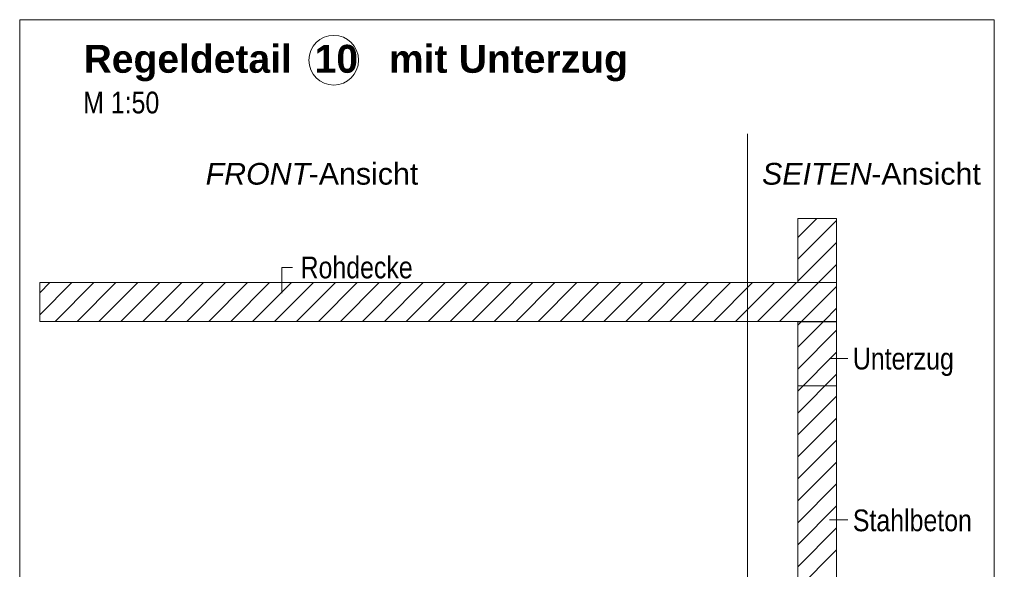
# Model space of a CAD drawing. Extents: x -620 to 300, y 62 to 1162.
# Tile 279 of 322: x 190 to 253, y 885 to 920. Entities that reach past the tile are written whole.
import ezdxf
from ezdxf.lldxf.tags import DXFTag

# ---------------------------------------------------------------- set-up
doc = ezdxf.new("R2010")
doc.units = 0
doc.layers.get('0').update_dxf_attribs({"lineweight": 13})
for name, color, linetype, lineweight, true_color in [('E_Detail_Beschriftung', 7, 'Continuous', 13, 0x009900), ('E_Detail_Wandschraffur', 7, 'Continuous', 5, 0xc0c0c0), ('E_Leerrohr Beschriftung', 1, 'Continuous', 9, 0xff0000)]:
    doc.layers.add(name, color=color, linetype=linetype, lineweight=lineweight, true_color=true_color)
doc.layers.add('E_Detail_Linie_Text_Bem', color=7, linetype='Continuous', lineweight=13)
doc.styles.get("Standard").update_dxf_attribs({"font": 'ARIALN.TTF'})
tags = doc.linetypes.add('fein_strichliert', pattern=[4, 1, -2, 1]).pattern_tags.tags
tags[8:9] = [DXFTag(74, 4), DXFTag(75, 0), DXFTag(340, '0'), DXFTag(46, 0.0), DXFTag(50, 0.0), DXFTag(44, 0.0), DXFTag(45, 0.0)]
tags[6:7] = [DXFTag(74, 4), DXFTag(75, 0), DXFTag(340, '0'), DXFTag(46, 0.0), DXFTag(50, 0.0), DXFTag(44, 0.0), DXFTag(45, 0.0)]
tags[4:5] = [DXFTag(74, 4), DXFTag(75, 0), DXFTag(340, '0'), DXFTag(46, 0.0), DXFTag(50, 0.0), DXFTag(44, 0.0), DXFTag(45, 0.0)]
tags = doc.linetypes.add('fein_strichliert-A06G94UT8I', pattern=[4, 1, -2, 1]).pattern_tags.tags
tags[8:9] = [DXFTag(74, 4), DXFTag(75, 0), DXFTag(340, '0'), DXFTag(46, 0.0), DXFTag(50, 0.0), DXFTag(44, 0.0), DXFTag(45, 0.0)]
tags[6:7] = [DXFTag(74, 4), DXFTag(75, 0), DXFTag(340, '0'), DXFTag(46, 0.0), DXFTag(50, 0.0), DXFTag(44, 0.0), DXFTag(45, 0.0)]
tags[4:5] = [DXFTag(74, 4), DXFTag(75, 0), DXFTag(340, '0'), DXFTag(46, 0.0), DXFTag(50, 0.0), DXFTag(44, 0.0), DXFTag(45, 0.0)]

# ---------------------------------------------------------------- blocks, each defined once
blk = doc.blocks.new('Referenz-A06G94UU8I')
at = {"layer": 'E_Detail_Linie_Text_Bem', "linetype": 'fein_strichliert-A06G94UT8I', "ltscale": 0.65}
for p, q in [((252.812, 920.189), (190.043, 920.189)), ((190.043, 920.189), (190.043, 858.872)), ((252.812, 858.872), (252.812, 920.189)), ((236.931, 859.954), (236.931, 912.833))]:
    blk.add_line(p, q, dxfattribs=at)
at = {"layer": 'E_Detail_Linie_Text_Bem', "linetype": 'Continuous', "ltscale": 0.13}
for p, q in [((240.16, 907.396), (242.66, 907.396)), ((240.16, 903.262), (240.16, 907.396)), ((242.66, 907.396), (242.66, 903.262)), ((242.66, 903.262), (191.333, 903.262)), ((191.333, 903.262), (191.333, 900.762)), ((242.66, 903.262), (240.16, 903.262)), ((242.66, 900.762), (242.66, 903.262)), ((191.333, 900.762), (201.725, 900.762)), ((191.333, 900.762), (240.16, 900.762)), ((201.725, 900.762), (242.66, 900.762)), ((240.16, 900.762), (242.66, 900.762)), ((240.16, 888.962), (240.16, 900.762)), ((240.16, 900.762), (242.66, 900.762)), ((240.16, 900.74), (242.66, 900.74)), ((240.16, 896.605), (240.16, 900.74)), ((242.66, 900.762), (242.66, 860.762)), ((242.66, 900.74), (242.66, 896.605)), ((242.66, 896.605), (240.16, 896.605)), ((240.16, 888.762), (240.16, 888.962)), ((240.16, 860.762), (240.16, 888.762))]:
    blk.add_line(p, q, dxfattribs=at)
at = {"layer": 'E_Detail_Linie_Text_Bem', "color": 0, "linetype": 'Continuous', "ltscale": 0.13}
for p, q in [((206.934, 902.582), (206.934, 904.23)), ((206.934, 904.23), (207.621, 904.23)), ((243.396, 898.373), (242.204, 898.373)), ((243.396, 887.981), (242.204, 887.981))]:
    blk.add_line(p, q, dxfattribs=at)
at = {"layer": 'E_Detail_Wandschraffur', "linetype": 'fein_strichliert', "ltscale": 0.13}
for p, q in [((240.16, 906.174), (241.382, 907.396)), ((240.16, 903.346), (242.66, 905.846)), ((191.333, 902.602), (191.992, 903.262)), ((192.321, 900.762), (194.821, 903.262)), ((195.149, 900.762), (197.649, 903.262)), ((197.978, 900.762), (200.478, 903.262)), ((200.806, 900.762), (203.306, 903.262)), ((203.634, 900.762), (206.134, 903.262)), ((206.463, 900.762), (208.963, 903.262)), ((209.291, 900.762), (211.791, 903.262)), ((212.12, 900.762), (214.62, 903.262)), ((214.948, 900.762), (217.448, 903.262)), ((217.777, 900.762), (220.277, 903.262)), ((220.605, 900.762), (223.105, 903.262)), ((223.433, 900.762), (225.933, 903.262)), ((226.262, 900.762), (228.762, 903.262)), ((229.09, 900.762), (231.59, 903.262)), ((231.919, 900.762), (234.419, 903.262)), ((234.747, 900.762), (237.247, 903.262)), ((237.576, 900.762), (240.076, 903.262)), ((240.404, 900.762), (242.66, 903.017)), ((240.16, 900.517), (240.404, 900.762)), ((240.16, 897.689), (242.66, 900.189)), ((240.16, 894.861), (242.66, 897.361)), ((240.16, 892.032), (242.66, 894.532)), ((240.16, 889.204), (242.66, 891.704)), ((240.16, 886.375), (242.66, 888.875)), ((240.16, 883.547), (242.66, 886.047))]:
    blk.add_line(p, q, dxfattribs=at)
at = {"layer": 'E_Detail_Wandschraffur', "linetype": 'ByBlock', "ltscale": 0.13}
for p, q in [((240.16, 904.76), (242.66, 907.26)), ((241.49, 903.262), (242.66, 904.432)), ((191.333, 901.188), (193.406, 903.262)), ((193.735, 900.762), (196.235, 903.262)), ((196.563, 900.762), (199.063, 903.262)), ((199.392, 900.762), (201.892, 903.262)), ((202.22, 900.762), (204.72, 903.262)), ((205.049, 900.762), (207.549, 903.262)), ((207.877, 900.762), (210.377, 903.262)), ((210.705, 900.762), (213.205, 903.262)), ((213.534, 900.762), (216.034, 903.262)), ((216.362, 900.762), (218.862, 903.262)), ((219.191, 900.762), (221.691, 903.262)), ((222.019, 900.762), (224.519, 903.262)), ((224.848, 900.762), (227.348, 903.262)), ((227.676, 900.762), (230.176, 903.262)), ((230.504, 900.762), (233.004, 903.262)), ((233.333, 900.762), (235.833, 903.262)), ((236.161, 900.762), (238.661, 903.262)), ((238.99, 900.762), (241.49, 903.262)), ((241.863, 900.806), (242.66, 901.603)), ((241.863, 900.806), (242.66, 901.603)), ((240.16, 899.103), (241.818, 900.762)), ((241.818, 900.762), (241.863, 900.806)), ((240.16, 896.275), (242.66, 898.775)), ((240.16, 893.446), (242.66, 895.946)), ((240.16, 890.618), (242.66, 893.118)), ((240.16, 887.79), (242.66, 890.29)), ((240.16, 884.961), (242.66, 887.461))]:
    blk.add_line(p, q, dxfattribs=at)
at = {"layer": 'E_Leerrohr Beschriftung', "linetype": 'Continuous', "ltscale": 0.13}
blk.add_circle((210.268, 917.582), 1.6, dxfattribs=at)
at = {"layer": 'E_Detail_Beschriftung', "color": 1, "linetype": 'Continuous', "lineweight": 35, "ltscale": 0.35, "true_color": 0xff0000, "char_height": 1.8, "attachment_point": 1}
for s, insert in [('{\\fArial|b1|i0;Regeldetail}', (194.161, 918.57)), ('{\\fArial|b1|i0;10}', (209.044, 918.57)), ('{\\fArial|b1|i0;mit}', (213.827, 918.57)), ('{\\fArial|b1|i0;Unterzug}', (218.328, 918.57))]:
    blk.add_mtext(s, dxfattribs=dict(at, insert=insert))
at = {"layer": 'E_Detail_Beschriftung', "linetype": 'Continuous', "ltscale": 0.13, "char_height": 1.4, "attachment_point": 1}
for s, insert in [('{\\fArial Narrow;M 1:50}', (194.131, 915.553)), ('{\\fArial Narrow;Rohdecke}', (208.136, 904.934)), ('{\\fArial Narrow;Unterzug}', (243.71, 899.063)), ('{\\fArial Narrow;Stahlbeton}', (243.71, 888.648))]:
    blk.add_mtext(s, dxfattribs=dict(at, insert=insert))
at = {"layer": 'E_Detail_Beschriftung', "linetype": 'Continuous', "lineweight": -2, "ltscale": 0.25, "char_height": 1.4, "attachment_point": 1}
for s, insert in [('{\\fArial|b0|i1;FRONT}', (202.021, 910.967)), ('{\\fArial;-Ansicht}', (208.656, 910.967)), ('{\\fArial|b0|i1;SEITEN}', (237.863, 910.967)), ('{\\fArial;-Ansicht}', (244.893, 910.967))]:
    blk.add_mtext(s, dxfattribs=dict(at, insert=insert))

msp = doc.modelspace()

# ---------------------------------------------------------------- block references
at = {"color": 8, "lineweight": 25, "ltscale": 0.25, "true_color": 0x808080}
msp.add_blockref('Referenz-A06G94UU8I', (0, 0), dxfattribs=at)

doc.saveas('drawing.dxf')
